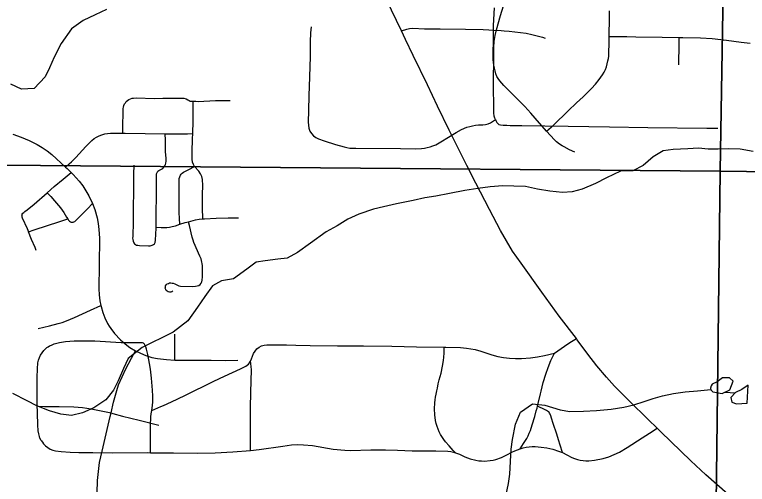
# Model space of a CAD drawing. Extents: x 0 to 34, y 0 to 22.
# Drawn here: x 14.09 to 14.858, y 16.722 to 17.214 of the extents above; entities that cross this region are included whole.
import ezdxf

# ---------------------------------------------------------------- set-up
doc = ezdxf.new("R2010")
doc.units = 0
for name, color, linetype in [('GM_X_City_Street', 7, 'Continuous'), ('GM_X_Minor_Lake', 7, 'Continuous'), ('GM_X_Minor_River', 7, 'Continuous'), ('GM_X_Section', 7, 'Continuous'), ('GM_X_State_Route', 7, 'Continuous')]:
    doc.layers.add(name, color=color, linetype=linetype)

msp = doc.modelspace()

# ---------------------------------------------------------------- linework, layer by layer
at = {"layer": 'GM_X_City_Street'}
for points in [[(14.5937, 17.10417), (14.59308, 17.1055), (14.59277, 17.10655), (14.59248, 17.10756), (14.59228, 17.10869), (14.59215, 17.11007), (14.59201, 17.11195), (14.59189, 17.11583), (14.59194, 17.11837), (14.59189, 17.12313), (14.59178, 17.13278), (14.59212, 17.17945), (14.59243, 17.18571), (14.59332, 17.19194), (14.59472, 17.19806), (14.59914, 17.21301), (14.61642, 17.26951), (14.63185, 17.32007), (14.64564, 17.36439)], [(14.64715, 17.09185), (14.63537, 17.10552), (14.63073, 17.1109), (14.6244, 17.11768), (14.60698, 17.13534), (14.60257, 17.13973), (14.60043, 17.14203), (14.59841, 17.14454), (14.59664, 17.14698), (14.59528, 17.14914), (14.59422, 17.15187), (14.59337, 17.15502), (14.59272, 17.15807), (14.59214, 17.16096), (14.59169, 17.1639), (14.59144, 17.16693), (14.59126, 17.16952), (14.59129, 17.17158), (14.5912, 17.1745), (14.59121, 17.17651), (14.59143, 17.17876), (14.59159, 17.18174), (14.59172, 17.18748), (14.59157, 17.19353), (14.5917, 17.19777), (14.59185, 17.20261), (14.59262, 17.22123)], [(14.64715, 17.09185), (14.65442, 17.09821), (14.66993, 17.1133), (14.67879, 17.12173), (14.6855, 17.12796), (14.69438, 17.13654), (14.69852, 17.14113), (14.70243, 17.14594), (14.70595, 17.15104), (14.70749, 17.15373), (14.70883, 17.15652), (14.70994, 17.15942), (14.71083, 17.16239), (14.71152, 17.16541), (14.71209, 17.16803), (14.71242, 17.17042), (14.71263, 17.17193), (14.71263, 17.17433), (14.71276, 17.18383), (14.71288, 17.19108), (14.71298, 17.19632), (14.71319, 17.20561), (14.71329, 17.218)], [(14.40059, 17.20105), (14.40008, 17.19483), (14.39983, 17.18547), (14.39956, 17.16987), (14.39848, 17.13867), (14.39839, 17.1293), (14.39776, 17.11371), (14.39761, 17.10122), (14.39784, 17.09811), (14.3984, 17.09504), (14.39944, 17.0921), (14.40099, 17.0894), (14.40306, 17.08706), (14.40555, 17.08519), (14.40833, 17.0838), (14.41423, 17.08175), (14.42618, 17.07814), (14.43513, 17.07538), (14.43818, 17.0747), (14.44126, 17.07427), (14.44749, 17.07401), (14.49433, 17.07363), (14.50994, 17.07351), (14.51618, 17.07381), (14.51928, 17.07419), (14.52234, 17.07475), (14.52536, 17.07554), (14.52832, 17.07654), (14.53119, 17.07774), (14.5367, 17.08067), (14.55253, 17.09071), (14.55806, 17.09361), (14.56383, 17.09595), (14.56682, 17.09685), (14.56986, 17.09756), (14.57294, 17.09807), (14.57604, 17.0984), (14.58063, 17.0985), (14.58326, 17.0989), (14.58593, 17.09975), (14.58856, 17.10074), (14.59056, 17.10201), (14.5937, 17.10417)], [(14.49517, 17.19704), (14.50074, 17.19891), (14.50386, 17.1994), (14.50728, 17.19971), (14.51954, 17.19924), (14.53587, 17.19903), (14.56242, 17.1987), (14.5808, 17.19834), (14.58693, 17.19802), (14.5917, 17.19777)], [(14.5917, 17.19777), (14.59961, 17.19724), (14.6027, 17.19702), (14.60801, 17.19666), (14.61403, 17.19606), (14.62002, 17.19533), (14.62595, 17.19441), (14.6318, 17.19326), (14.63752, 17.19186), (14.64308, 17.19019), (14.6458, 17.18925)], [(14.71288, 17.19108), (14.71931, 17.19104), (14.73151, 17.19097), (14.74066, 17.19082), (14.76838, 17.19032), (14.78611, 17.19013), (14.78998, 17.19008), (14.80838, 17.18977), (14.82062, 17.18892), (14.83588, 17.18705), (14.85124, 17.18501), (14.8605, 17.18404)], [(14.78578, 17.1614), (14.78589, 17.16457), (14.78598, 17.17039), (14.78604, 17.17416), (14.78611, 17.17927), (14.78611, 17.1836), (14.78611, 17.19013)], [(14.20332, 17.08987), (14.20343, 17.09697), (14.20369, 17.11235), (14.20386, 17.11553), (14.20411, 17.11707), (14.20456, 17.11874), (14.20517, 17.12046), (14.20608, 17.12172), (14.20701, 17.12297), (14.2084, 17.12415), (14.20981, 17.1251), (14.21131, 17.12579), (14.21319, 17.12645), (14.2145, 17.1266), (14.21772, 17.1268), (14.23627, 17.12629), (14.24552, 17.12637), (14.25172, 17.12657), (14.2673, 17.12649), (14.26982, 17.12587), (14.27156, 17.1249), (14.27292, 17.12393), (14.27389, 17.12345), (14.27514, 17.12321), (14.27708, 17.12326)], [(14.27673, 17.08939), (14.27718, 17.10242), (14.27711, 17.11473), (14.27708, 17.12326)], [(14.27708, 17.12326), (14.27998, 17.12326), (14.2823, 17.12316), (14.30037, 17.12401), (14.3128, 17.12412), (14.31591, 17.12401)], [(14.5937, 17.10417), (14.59407, 17.10299), (14.5948, 17.1016), (14.59506, 17.10101), (14.59573, 17.10022), (14.59645, 17.09948), (14.59738, 17.09895), (14.59888, 17.09858), (14.60168, 17.09826), (14.60572, 17.09805), (14.60914, 17.09797), (14.61138, 17.09791), (14.61588, 17.09787), (14.62126, 17.09782), (14.64535, 17.09759), (14.67003, 17.09724), (14.71323, 17.09639), (14.75336, 17.09577), (14.81519, 17.09497), (14.82588, 17.09503), (14.82656, 17.09503)], [(14.67705, 17.07002), (14.6713, 17.07249), (14.66563, 17.07543), (14.66358, 17.07657), (14.66096, 17.07832), (14.6578, 17.08086), (14.65548, 17.08303), (14.64715, 17.09185)], [(14.08812, 17.08868), (14.09688, 17.08566), (14.10544, 17.08208), (14.11372, 17.07793), (14.11903, 17.07481), (14.12413, 17.07136), (14.12898, 17.06761), (14.14345, 17.05435), (14.14499, 17.05294), (14.14917, 17.04879), (14.15157, 17.04641), (14.15772, 17.03949), (14.16146, 17.03461), (14.16484, 17.02948), (14.16785, 17.02411), (14.17165, 17.01609), (14.17398, 17.01001), (14.17655, 17.00113), (14.17773, 16.99511), (14.17847, 16.989), (14.17887, 16.97978), (14.17857, 16.95181), (14.17827, 16.92686), (14.17864, 16.92063), (14.1794, 16.91437), (14.18047, 16.90928), (14.1807, 16.90821), (14.18248, 16.90217), (14.18475, 16.89631), (14.18749, 16.89063), (14.18914, 16.88791), (14.19095, 16.88532), (14.19479, 16.88022), (14.20118, 16.87345), (14.20585, 16.86922), (14.21094, 16.86551), (14.21683, 16.86194), (14.22186, 16.85932), (14.22769, 16.85692), (14.23371, 16.85506), (14.23987, 16.85375), (14.24923, 16.85271), (14.25777, 16.85221), (14.2586, 16.85217), (14.29595, 16.85208), (14.31146, 16.85182), (14.32375, 16.85206)], [(14.14345, 17.05435), (14.1473, 17.05782), (14.14962, 17.05992), (14.15406, 17.06432), (14.16458, 17.07572), (14.171, 17.0823), (14.17338, 17.08413), (14.17589, 17.0858), (14.17862, 17.08715), (14.18148, 17.08825), (14.18444, 17.08909), (14.18744, 17.08964), (14.19048, 17.08996), (14.20332, 17.08987)], [(14.20332, 17.08987), (14.20594, 17.08985), (14.24781, 17.08918)], [(14.23824, 16.99127), (14.2383, 17.00587), (14.23862, 17.02453), (14.23868, 17.04618), (14.23887, 17.04733), (14.23946, 17.04874), (14.24024, 17.0499), (14.24127, 17.05064), (14.24393, 17.0522), (14.24521, 17.05298), (14.24655, 17.0544), (14.24732, 17.0555), (14.24813, 17.05706), (14.24852, 17.05858), (14.24872, 17.06049), (14.24879, 17.06372), (14.24828, 17.07022), (14.24797, 17.08267), (14.24781, 17.08918)], [(14.24781, 17.08918), (14.25552, 17.08905), (14.27107, 17.0893), (14.27673, 17.08939)], [(14.27857, 17.05507), (14.27734, 17.057), (14.27646, 17.0596), (14.27624, 17.06254), (14.27611, 17.07476), (14.27637, 17.07947), (14.27655, 17.08401), (14.27673, 17.08939)], [(14.21482, 17.05617), (14.21467, 17.04682), (14.21463, 17.03131), (14.21414, 17.00955), (14.2141, 16.99716), (14.21377, 16.9816), (14.21368, 16.98006), (14.21384, 16.97835), (14.21422, 16.97663), (14.21493, 16.97504), (14.21578, 16.97389), (14.21657, 16.97311), (14.21782, 16.97264), (14.2193, 16.97241), (14.22104, 16.97216), (14.23046, 16.97204), (14.23203, 16.97201), (14.23406, 16.97241), (14.23547, 16.97311), (14.23649, 16.97405), (14.23726, 16.97545), (14.2378, 16.97788), (14.23823, 16.99035), (14.23824, 16.99127)], [(14.26314, 16.99442), (14.26277, 17.00048), (14.26237, 17.00673), (14.26259, 17.02867), (14.2624, 17.03809), (14.26245, 17.0408), (14.2626, 17.04237), (14.26311, 17.04427), (14.26387, 17.04582), (14.26466, 17.04693), (14.26567, 17.04792), (14.26703, 17.04892), (14.27258, 17.05189), (14.27857, 17.05507)], [(14.2874, 17.00004), (14.28718, 17.00428), (14.28702, 17.00732), (14.2868, 17.02568), (14.28725, 17.03516), (14.28672, 17.04144), (14.28607, 17.0446), (14.28482, 17.04739), (14.28299, 17.05005), (14.27857, 17.05507)], [(14.09768, 17.00388), (14.09804, 17.00496), (14.09872, 17.00592), (14.09967, 17.00682), (14.10081, 17.00773), (14.10322, 17.00962), (14.11058, 17.01545), (14.12432, 17.02754), (14.13151, 17.03386), (14.14093, 17.04182), (14.14917, 17.04879)], [(14.12432, 17.02754), (14.12789, 17.02352), (14.13204, 17.01884), (14.13813, 17.01183), (14.14157, 17.00674), (14.14453, 17.00194), (14.14569, 17.00004)], [(14.14569, 17.00004), (14.14651, 16.99872), (14.14743, 16.99766), (14.14847, 16.99689), (14.14948, 16.99655), (14.15043, 16.99651), (14.15135, 16.99666), (14.15224, 16.99701), (14.15301, 16.99747), (14.15374, 16.99812), (14.16633, 17.01074), (14.17165, 17.01609)], [(14.09768, 17.00388), (14.09781, 17.0024), (14.09815, 17.00118), (14.1032, 16.98993), (14.1046, 16.98653)], [(14.1046, 16.98653), (14.11056, 16.98849), (14.13763, 16.99739), (14.14569, 17.00004)], [(14.27232, 16.99716), (14.27947, 16.99904), (14.2834, 16.99963), (14.2874, 17.00004)], [(14.2874, 17.00004), (14.28883, 17.00022), (14.30133, 17.00093), (14.31382, 17.00128), (14.32004, 17.00131), (14.32472, 17.00134)], [(14.23824, 16.99127), (14.24347, 16.99108), (14.24643, 16.99097), (14.24948, 16.99114), (14.2525, 16.99155), (14.25518, 16.99205), (14.25847, 16.99289), (14.26314, 16.99442)], [(14.2559, 16.92434), (14.25473, 16.92365), (14.2536, 16.92325), (14.25219, 16.92326), (14.25107, 16.92357), (14.24999, 16.92428), (14.24898, 16.92513), (14.24841, 16.9262), (14.24794, 16.92749), (14.24801, 16.92868), (14.24824, 16.92999), (14.24887, 16.93094), (14.24985, 16.93198), (14.25112, 16.93258), (14.25231, 16.93297), (14.25372, 16.93309), (14.25512, 16.93294), (14.25632, 16.93269), (14.25791, 16.93217), (14.25925, 16.9315), (14.26065, 16.93081), (14.26224, 16.93015), (14.26379, 16.92979), (14.27639, 16.92928), (14.27969, 16.9295), (14.28148, 16.9299), (14.28304, 16.9304), (14.28441, 16.93138), (14.28549, 16.93275), (14.28627, 16.93432), (14.28665, 16.93604), (14.28699, 16.93932), (14.28706, 16.94561), (14.28676, 16.95096), (14.28657, 16.95322), (14.28637, 16.95478), (14.28598, 16.95635), (14.28534, 16.95817), (14.2842, 16.96113), (14.28028, 16.96962), (14.27911, 16.97224), (14.27792, 16.97528), (14.27703, 16.97797), (14.27599, 16.98112), (14.27324, 16.99313), (14.27232, 16.99716)], [(14.26314, 16.99442), (14.26873, 16.99622), (14.27232, 16.99716)], [(14.11262, 16.96709), (14.1115, 16.96996), (14.10791, 16.97851), (14.1046, 16.98653)], [(14.11487, 16.88514), (14.12679, 16.88796), (14.13565, 16.89045), (14.13986, 16.89173), (14.14434, 16.89346), (14.15288, 16.89687), (14.16962, 16.9044), (14.18047, 16.90928)], [(14.25777, 16.85221), (14.25779, 16.8541), (14.25784, 16.85975), (14.25791, 16.86711), (14.25799, 16.87286), (14.25809, 16.87952)], [(14.12537, 16.86625), (14.12679, 16.86708), (14.12863, 16.86795), (14.13137, 16.86915), (14.13425, 16.87004), (14.13721, 16.87068), (14.14324, 16.87155), (14.15242, 16.87227), (14.16166, 16.87254), (14.17395, 16.87239), (14.20163, 16.87069), (14.21093, 16.87052), (14.21821, 16.87069), (14.21922, 16.87071), (14.22265, 16.87073), (14.22382, 16.87064), (14.22483, 16.87035), (14.22554, 16.86977)], [(14.2325, 16.7553), (14.23248, 16.75806), (14.23242, 16.76962), (14.23238, 16.78332), (14.23292, 16.79273), (14.23315, 16.79586), (14.2337, 16.79929), (14.23415, 16.80207), (14.2347, 16.8083), (14.23488, 16.81452), (14.23448, 16.82075), (14.2334, 16.83324), (14.2323, 16.8426), (14.23141, 16.8488), (14.22969, 16.85797), (14.22828, 16.86366), (14.22738, 16.86626), (14.22688, 16.86763), (14.22613, 16.86897), (14.22554, 16.86977)], [(14.2337, 16.79929), (14.24315, 16.80347), (14.24598, 16.80472), (14.25435, 16.80869), (14.26826, 16.81532), (14.29882, 16.83021), (14.30994, 16.83533), (14.32675, 16.84315), (14.33244, 16.84583), (14.33508, 16.8479), (14.33615, 16.84937), (14.33713, 16.85103), (14.33812, 16.85363), (14.33912, 16.85648), (14.34039, 16.85917), (14.342, 16.86168), (14.3439, 16.86392), (14.34616, 16.86575), (14.34874, 16.8671), (14.35154, 16.86785), (14.35442, 16.86832), (14.368, 16.86815), (14.37494, 16.86815), (14.38451, 16.86798), (14.39969, 16.86765), (14.42841, 16.86731), (14.44013, 16.86715), (14.45544, 16.86716), (14.48503, 16.86665), (14.51088, 16.86623), (14.54016, 16.86588), (14.5418, 16.86586), (14.55723, 16.86542), (14.56334, 16.86483), (14.5724, 16.86325), (14.57834, 16.86173), (14.59007, 16.85783), (14.59609, 16.8561), (14.60225, 16.85489), (14.60846, 16.85412), (14.61472, 16.8538), (14.62097, 16.85387), (14.63032, 16.85458), (14.63775, 16.85554), (14.64526, 16.8571), (14.65549, 16.85942)], [(14.65549, 16.85942), (14.6659, 16.86668), (14.67175, 16.87056), (14.67847, 16.87479)], [(14.11794, 16.76812), (14.11668, 16.77043), (14.11611, 16.77219), (14.11534, 16.77511), (14.11492, 16.77817), (14.11444, 16.78437), (14.11396, 16.79681), (14.11363, 16.80615), (14.1137, 16.81233), (14.11378, 16.83387), (14.11411, 16.84324), (14.11444, 16.84936), (14.11507, 16.85231), (14.11607, 16.85506), (14.11732, 16.85736), (14.11905, 16.85968), (14.12084, 16.86219), (14.12283, 16.86432), (14.12397, 16.86531), (14.12537, 16.86625)], [(14.17649, 16.71323), (14.17705, 16.72633), (14.17782, 16.73562), (14.17917, 16.74485), (14.18169, 16.75703), (14.19021, 16.79322), (14.1911, 16.79699), (14.19374, 16.80832), (14.19703, 16.82032), (14.19903, 16.82623), (14.20261, 16.83487), (14.20674, 16.84325), (14.21263, 16.85417), (14.21683, 16.86194)], [(14.55186, 16.75513), (14.54956, 16.7577), (14.54528, 16.7625), (14.54157, 16.76656), (14.53966, 16.76903), (14.53635, 16.7743), (14.5349, 16.77706), (14.53362, 16.77991), (14.53254, 16.78284), (14.53168, 16.78583), (14.53103, 16.78884), (14.53026, 16.79496), (14.52991, 16.80117), (14.53016, 16.80737), (14.53048, 16.81048), (14.53101, 16.81352), (14.53171, 16.8165), (14.53232, 16.82001), (14.53298, 16.82299), (14.53364, 16.82728), (14.53474, 16.83162), (14.53677, 16.83851), (14.5382, 16.84588), (14.53935, 16.85167), (14.53974, 16.85517), (14.53991, 16.85947), (14.54008, 16.86376), (14.54016, 16.86588)], [(14.61963, 16.75932), (14.62321, 16.765), (14.62651, 16.77024), (14.62795, 16.77296), (14.62922, 16.77577), (14.63034, 16.77864), (14.6323, 16.78444), (14.63491, 16.79316), (14.63654, 16.79897), (14.63731, 16.80192), (14.63785, 16.80416), (14.64088, 16.8168), (14.64156, 16.8198), (14.64377, 16.82871), (14.6464, 16.83756), (14.64881, 16.84465), (14.65178, 16.8519), (14.65549, 16.85942)], [(14.33714, 16.75754), (14.33713, 16.7602), (14.33708, 16.77472), (14.33728, 16.80264), (14.33755, 16.81816), (14.33817, 16.84224), (14.33796, 16.84521), (14.33747, 16.84867), (14.33713, 16.85103)], [(14.11505, 16.80402), (14.12155, 16.80379), (14.13672, 16.80354), (14.15212, 16.80312), (14.16131, 16.80243), (14.17045, 16.80119), (14.1911, 16.79699)], [(14.66389, 16.75536), (14.66148, 16.763), (14.65968, 16.76875), (14.6579, 16.77452), (14.65413, 16.78593), (14.65237, 16.79149), (14.65173, 16.79386), (14.65109, 16.79555), (14.65045, 16.79683), (14.64993, 16.79754), (14.64932, 16.79818), (14.64835, 16.79886), (14.64722, 16.79946), (14.64589, 16.80016), (14.63785, 16.80416)], [(14.1911, 16.79699), (14.19291, 16.79647), (14.20304, 16.7935), (14.22065, 16.78916), (14.24112, 16.78411)], [(14.11794, 16.76812), (14.11914, 16.76633), (14.12044, 16.76463), (14.12243, 16.76244), (14.12474, 16.76058), (14.12729, 16.75909), (14.13005, 16.75805), (14.13297, 16.75729), (14.13902, 16.75635), (14.14824, 16.75572), (14.1575, 16.75565), (14.17207, 16.75542), (14.1927, 16.75526), (14.22877, 16.75534), (14.2325, 16.7553), (14.25667, 16.75499), (14.28149, 16.75488), (14.30009, 16.7553), (14.31867, 16.75606), (14.33714, 16.75754), (14.34641, 16.75865), (14.37096, 16.76228), (14.38026, 16.76351), (14.38653, 16.76383), (14.3928, 16.76365), (14.40213, 16.76269), (14.42359, 16.75911), (14.43588, 16.7579), (14.442, 16.75767), (14.46321, 16.75839), (14.47869, 16.75826), (14.49109, 16.75785), (14.50641, 16.75736), (14.53126, 16.75719), (14.54372, 16.75676), (14.54686, 16.75644), (14.54995, 16.75572), (14.55186, 16.75513), (14.55299, 16.75479), (14.55594, 16.75365), (14.56159, 16.75107), (14.56731, 16.74893), (14.57324, 16.74744), (14.57626, 16.74691), (14.57928, 16.74659), (14.58229, 16.74653), (14.58834, 16.74703), (14.59134, 16.74756), (14.59428, 16.7483), (14.60002, 16.75034), (14.60549, 16.75304), (14.61101, 16.75596), (14.61389, 16.75725), (14.61963, 16.75932), (14.62276, 16.76025), (14.62588, 16.76089), (14.629, 16.76133), (14.63212, 16.76161), (14.63526, 16.76167), (14.64153, 16.76118), (14.64771, 16.7602), (14.65383, 16.75883), (14.65984, 16.75701), (14.66279, 16.7559), (14.66389, 16.75536), (14.66843, 16.75311), (14.67389, 16.75027), (14.67668, 16.7491), (14.67955, 16.74818), (14.68249, 16.74749), (14.68549, 16.74704), (14.68852, 16.74681), (14.69155, 16.7468), (14.69763, 16.74736), (14.70668, 16.74921), (14.71254, 16.75098), (14.71823, 16.75328), (14.72378, 16.75595), (14.73177, 16.76058), (14.74741, 16.77073), (14.7552, 16.77582), (14.76316, 16.78102)]]:
    msp.add_lwpolyline(points, dxfattribs=at)
at = {"layer": 'GM_X_Minor_Lake'}
for points in [[(14.82126, 16.81913), (14.83113, 16.81719), (14.83912, 16.82096), (14.84256, 16.83007), (14.83877, 16.83351), (14.83155, 16.83353), (14.82584, 16.82937)], [(14.82584, 16.82937), (14.82083, 16.82712), (14.81954, 16.82536), (14.81884, 16.8229), (14.81931, 16.82102), (14.82126, 16.81913)], [(14.85731, 16.80722), (14.8585, 16.82584), (14.85165, 16.8213), (14.84519, 16.81828), (14.84023, 16.81298), (14.84136, 16.80804), (14.84629, 16.8065)], [(14.84629, 16.8065), (14.85731, 16.80722)]]:
    msp.add_lwpolyline(points, dxfattribs=at)
at = {"layer": 'GM_X_Minor_River'}
for points in [[(14.18648, 17.21924), (14.17431, 17.21358), (14.16176, 17.20793), (14.14957, 17.19923), (14.13889, 17.18368), (14.13164, 17.16927), (14.12666, 17.15826), (14.12208, 17.14878), (14.11065, 17.13666), (14.09735, 17.13594), (14.08597, 17.1413)], [(14.86378, 17.07077), (14.85011, 17.0731), (14.83795, 17.07352), (14.82693, 17.07318), (14.81668, 17.07322), (14.80642, 17.07401), (14.7954, 17.07329), (14.77982, 17.07258), (14.76956, 17.07148), (14.7589, 17.06505), (14.74862, 17.05597), (14.73759, 17.05031), (14.72467, 17.04997), (14.71021, 17.04318), (14.69842, 17.03714), (14.68473, 17.03111), (14.67408, 17.02849), (14.66382, 17.02776), (14.65053, 17.02895), (14.63762, 17.03127), (14.62509, 17.03398), (14.61293, 17.0344), (14.60153, 17.03482), (14.58823, 17.03373), (14.57531, 17.03187), (14.56163, 17.02964), (14.54567, 17.02665), (14.53122, 17.02405), (14.51982, 17.02219), (14.50765, 17.01919), (14.49017, 17.01583), (14.47648, 17.01283), (14.46583, 17.01021), (14.45062, 17.00494), (14.43921, 16.99966), (14.42779, 16.99286), (14.41638, 16.98644), (14.40001, 16.97472), (14.3863, 16.96489), (14.37565, 16.95884), (14.36577, 16.95774), (14.35246, 16.95626), (14.34296, 16.95477), (14.33344, 16.94759), (14.31936, 16.93738), (14.30682, 16.93514), (14.2973, 16.92985), (14.28929, 16.91886), (14.28166, 16.90748), (14.27136, 16.89346), (14.25613, 16.88135), (14.24434, 16.87569), (14.23407, 16.87079), (14.22379, 16.8655), (14.20894, 16.85377), (14.20398, 16.84353), (14.19862, 16.83063), (14.19365, 16.82076), (14.18564, 16.81053), (14.17308, 16.80222), (14.16129, 16.79694), (14.14951, 16.79432), (14.13849, 16.79549), (14.12673, 16.79895), (14.11344, 16.80432), (14.1032, 16.80968), (14.08841, 16.81733)], [(14.60479, 16.71158), (14.60749, 16.72297), (14.60865, 16.73285), (14.60945, 16.74614), (14.61025, 16.75906), (14.61142, 16.76894), (14.61488, 16.78527), (14.61986, 16.79779), (14.63242, 16.80649), (14.64533, 16.80492), (14.66165, 16.8003), (14.67152, 16.79837), (14.68596, 16.7987), (14.69964, 16.79941), (14.71484, 16.80088), (14.72814, 16.80311), (14.73878, 16.80535), (14.74943, 16.80874), (14.75894, 16.81212), (14.76882, 16.81475), (14.78022, 16.81737), (14.79239, 16.81885), (14.8053, 16.81994), (14.81919, 16.82149)], [(14.83442, 16.81874), (14.84491, 16.81798)]]:
    msp.add_lwpolyline(points, dxfattribs=at)
at = {"layer": 'GM_X_Section'}
for points in [[(14.84601, 18.05685), (14.82918, 17.05022), (13.82408, 17.05834), (13.83937, 18.07027)], [(15.85453, 18.04874), (15.83923, 17.02808), (15.65199, 17.03944), (14.82918, 17.05022), (14.84601, 18.05685)], [(13.82408, 17.05834), (14.82918, 17.05022), (14.8169, 16.03602), (13.80991, 16.04754)], [(14.82918, 17.05022), (15.65199, 17.03944), (15.83923, 17.02808), (15.82503, 16.02979), (14.8169, 16.03602)]]:
    msp.add_lwpolyline(points, close=True, dxfattribs=at)
at = {"layer": 'GM_X_State_Route'}
for points in [[(14.49517, 17.19704), (14.48495, 17.21874), (14.47487, 17.24151), (14.47013, 17.25333), (14.46977, 17.25421)], [(14.56389, 17.05595), (14.56344, 17.05683), (14.54521, 17.09285), (14.53316, 17.11802), (14.52252, 17.14039), (14.50759, 17.17106), (14.49951, 17.18783), (14.49517, 17.19704)], [(14.67847, 16.87479), (14.66059, 16.89812), (14.64236, 16.92331), (14.62052, 16.95356), (14.61174, 16.96642), (14.60516, 16.97699), (14.59904, 16.98784), (14.5876, 17.0099), (14.57334, 17.03749), (14.56389, 17.05595)], [(14.76316, 16.78102), (14.75366, 16.79014), (14.73364, 16.80964), (14.71829, 16.82502), (14.70988, 16.83419), (14.69996, 16.84618), (14.69058, 16.85856), (14.67947, 16.87349), (14.67847, 16.87479)], [(14.837, 16.71182), (14.81422, 16.73202), (14.79832, 16.7469), (14.7671, 16.77723), (14.76316, 16.78102)]]:
    msp.add_lwpolyline(points, dxfattribs=at)

doc.saveas('drawing.dxf')
